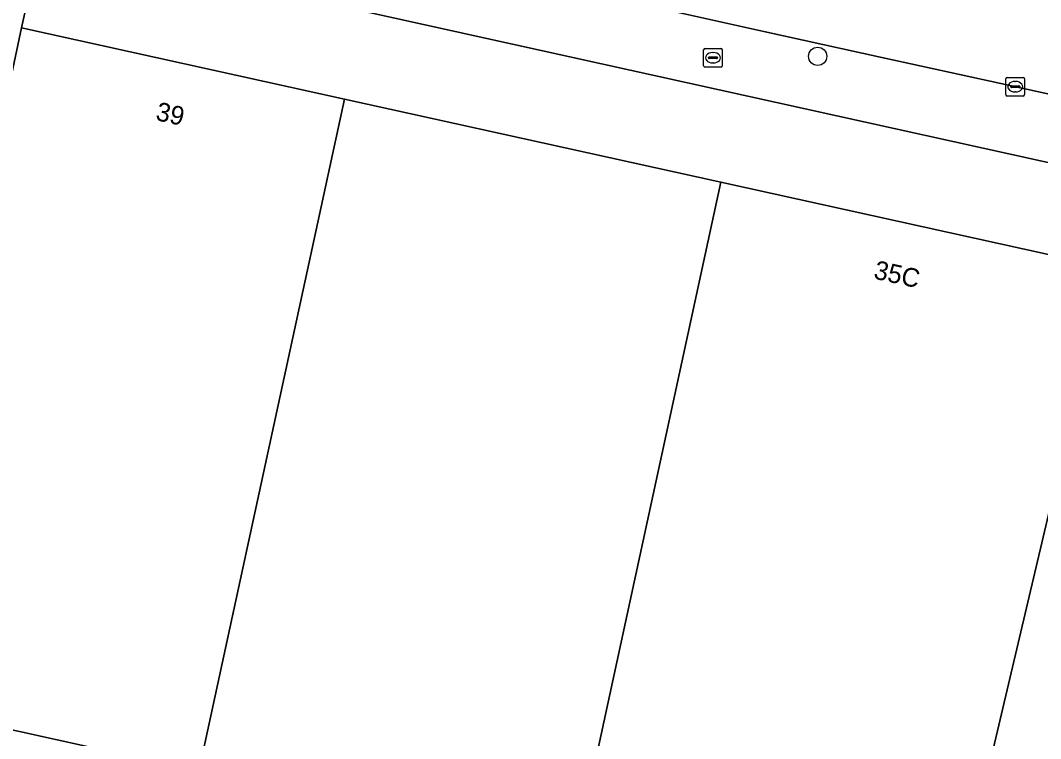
# Model space of a CAD drawing. Extents: x 162172 to 163187, y 382874 to 383685.
# Drawn here: x 162660.7 to 162715.4, y 383101.7 to 383140.2 of the extents above; entities that cross this region are included whole.
import ezdxf

# ---------------------------------------------------------------- set-up
doc = ezdxf.new("R2010")
doc.units = 0
for name, color, linetype in [('IMGEO_Boom', 7, 'Continuous'), ('IMGEO_Brandkraan', 7, 'Continuous'), ('IMGEO_Erf', 7, 'Continuous'), ('IMGEO_Kolk', 7, 'Continuous'), ('IMGEO_Pand', 7, 'Continuous'), ('IMGEO_Pand_nummerreeks', 7, 'Continuous'), ('IMGEO_Rijbaan_lokaal_open', 7, 'Continuous'), ('IMGEO_Voetpad_open', 7, 'Continuous')]:
    doc.layers.add(name, color=color, linetype=linetype)

msp = doc.modelspace()

# ---------------------------------------------------------------- linework, layer by layer
at = {"layer": 'IMGEO_Boom'}
msp.add_circle((162703.425, 383138.258), 0.489, dxfattribs=at)
at = {"layer": 'IMGEO_Brandkraan'}
for p, q in [((162697.389, 383138.681), (162698.241, 383138.681)), ((162697.314, 383137.755), (162697.314, 383138.607)), ((162697.573, 383138.175), (162697.573, 383138.187)), ((162698.011, 383138.138), (162697.613, 383138.138)), ((162697.616, 383138.224), (162698.014, 383138.224)), ((162697.802, 383138.461), (162697.827, 383138.461)), ((162698.057, 383138.187), (162698.057, 383138.175)), ((162698.315, 383138.607), (162698.315, 383137.755)), ((162698.241, 383137.681), (162697.389, 383137.681)), ((162697.825, 383137.901), (162697.8, 383137.901))]:
    msp.add_line(p, q, dxfattribs=at)
for points in [[(162697.389, 383138.681), (162698.241, 383138.681)], [(162697.314, 383137.755), (162697.314, 383138.607)], [(162698.315, 383138.607), (162698.315, 383137.755)], [(162698.241, 383137.681), (162697.389, 383137.681)]]:
    msp.add_lwpolyline(points, dxfattribs=at)
for centre, radius, start, end in [((162697.391, 383138.605), 0.0765, 91.552, 178.448), ((162697.391, 383138.605), 0.0765, 91.552, 178.448), ((162698.239, 383138.605), 0.0765, 1.552, 88.448), ((162698.239, 383138.605), 0.0765, 1.552, 88.448), ((162697.613, 383138.184), 0.0403, 85.8775, 175.7526), ((162697.61, 383138.174), 0.0366, 178.938, 274.7102), ((162698.014, 383138.181), 0.043, 264.8664, 352.4533), ((162698.018, 383138.186), 0.0386, 1.7309, 96.639), ((162697.391, 383137.757), 0.0765, 181.552, 268.448), ((162697.391, 383137.757), 0.0765, 181.552, 268.448), ((162698.239, 383137.757), 0.0765, 271.552, 358.448), ((162698.239, 383137.757), 0.0765, 271.552, 358.448)]:
    msp.add_arc(centre, radius, start, end, dxfattribs=at)
for centre, major_axis, ratio, start_param, end_param in [((162697.801, 383138.181), (-0.387, 0.002), 0.722429, 4.712389, 7.853982), ((162697.826, 383138.181), (-0.39, 0.002), 0.717154, 1.570796, 4.712389)]:
    msp.add_ellipse(centre, major_axis=major_axis, ratio=ratio, start_param=start_param, end_param=end_param, dxfattribs=at)
at = {"layer": 'IMGEO_Erf'}
for points in [[(162659.724, 383134.895), (162660.771, 383139.784), (162661.814, 383144.51), (162655.461, 383145.939)], [(162670.276, 383099.967), (162653.057, 383103.778)]]:
    msp.add_lwpolyline(points, dxfattribs=at)
at = {"layer": 'IMGEO_Kolk'}
for p, q in [((162713.506, 383136.204), (162713.506, 383137.056)), ((162713.581, 383137.13), (162714.433, 383137.13)), ((162714.507, 383137.056), (162714.507, 383136.204)), ((162713.765, 383136.624), (162713.765, 383136.636)), ((162714.203, 383136.587), (162713.805, 383136.587)), ((162713.808, 383136.673), (162714.206, 383136.673)), ((162713.994, 383136.91), (162714.019, 383136.91)), ((162714.249, 383136.636), (162714.249, 383136.624)), ((162714.433, 383136.13), (162713.581, 383136.13)), ((162714.017, 383136.35), (162713.992, 383136.35))]:
    msp.add_line(p, q, dxfattribs=at)
for points in [[(162713.506, 383136.204), (162713.506, 383137.056)], [(162713.581, 383137.13), (162714.433, 383137.13)], [(162714.507, 383137.056), (162714.507, 383136.204)], [(162714.433, 383136.13), (162713.581, 383136.13)]]:
    msp.add_lwpolyline(points, dxfattribs=at)
for centre, radius, start, end in [((162713.583, 383137.054), 0.0765, 91.552, 178.448), ((162713.583, 383137.054), 0.0765, 91.552, 178.448), ((162714.431, 383137.054), 0.0765, 1.552, 88.448), ((162714.431, 383137.054), 0.0765, 1.552, 88.448), ((162713.805, 383136.633), 0.0403, 85.8775, 175.7526), ((162713.802, 383136.623), 0.0366, 178.938, 274.7102), ((162714.206, 383136.63), 0.043, 264.8664, 352.4533), ((162714.21, 383136.635), 0.0386, 1.7309, 96.639), ((162713.583, 383136.206), 0.0765, 181.552, 268.448), ((162713.583, 383136.206), 0.0765, 181.552, 268.448), ((162714.431, 383136.206), 0.0765, 271.552, 358.448), ((162714.431, 383136.206), 0.0765, 271.552, 358.448)]:
    msp.add_arc(centre, radius, start, end, dxfattribs=at)
for centre, major_axis, ratio, start_param, end_param in [((162713.993, 383136.63), (-0.387, 0.002), 0.722429, 4.712389, 7.853982), ((162714.018, 383136.63), (-0.39, 0.002), 0.717154, 1.570796, 4.712389)]:
    msp.add_ellipse(centre, major_axis=major_axis, ratio=ratio, start_param=start_param, end_param=end_param, dxfattribs=at)
at = {"layer": 'IMGEO_Pand'}
for points in [[(162659.724, 383134.895), (162657.479, 383124.416), (162653.057, 383103.778), (162670.276, 383099.967), (162678.076, 383135.965), (162660.771, 383139.784)], [(162698.229, 383131.518), (162678.076, 383135.965), (162670.276, 383099.967), (162679.725, 383097.876), (162690.426, 383095.507)], [(162690.426, 383095.507), (162710.445, 383091.076), (162718.846, 383126.66), (162718.474, 383126.744), (162718.54, 383127.036), (162698.229, 383131.518)], [(162705.203, 383067.545), (162726.385, 383062.856), (162739.475, 383121.996), (162738.275, 383122.267), (162738.357, 383122.628), (162738.161, 383122.672), (162738.079, 383122.311), (162718.846, 383126.66), (162710.445, 383091.076), (162710.01, 383089.111)]]:
    msp.add_lwpolyline(points, close=True, dxfattribs=at)
at = {"layer": 'IMGEO_Rijbaan_lokaal_open'}
msp.add_lwpolyline([(162613.76, 383167.637), (162611.71, 383159.259), (162614.715, 383158.574), (162619.796, 383157.416), (162623.509, 383156.587), (162630.442, 383155.04), (162637.042, 383153.547), (162638.752, 383153.16), (162641.979, 383152.473), (162649.778, 383150.811), (162652.581, 383150.202), (162664.161, 383147.688), (162668.897, 383146.663), (162687.254, 383142.558), (162692.671, 383141.349), (162700.537, 383139.594), (162706.867, 383138.202), (162713.235, 383136.801), (162721.75, 383134.924), (162727.833, 383133.583), (162728.619, 383133.41), (162744.065, 383129.98), (162755.641, 383127.484)], dxfattribs=at)
at = {"layer": 'IMGEO_Voetpad_open'}
msp.add_lwpolyline([(162728.619, 383133.41), (162727.833, 383133.583), (162721.75, 383134.924), (162713.235, 383136.801), (162706.867, 383138.202), (162700.537, 383139.594), (162692.671, 383141.349), (162692.563, 383140.863), (162687.146, 383142.073), (162687.254, 383142.558), (162668.897, 383146.663), (162664.161, 383147.688), (162663.396, 383144.154), (162754.882, 383123.923), (162755.641, 383127.484), (162744.065, 383129.98)], close=True, dxfattribs=at)
msp.add_lwpolyline([(162754.882, 383123.923), (162663.396, 383144.154), (162661.814, 383144.51), (162660.771, 383139.784), (162678.076, 383135.965), (162698.229, 383131.518), (162718.54, 383127.036), (162718.474, 383126.744), (162718.846, 383126.66), (162738.079, 383122.311), (162738.161, 383122.672), (162738.357, 383122.628), (162738.275, 383122.267), (162739.475, 383121.996), (162741.201, 383121.606), (162741.283, 383121.966), (162741.478, 383121.922), (162741.396, 383121.562), (162743.2, 383121.154), (162743.282, 383121.514), (162743.624, 383121.437), (162743.542, 383121.076), (162745.785, 383120.569)], dxfattribs=at)

# ---------------------------------------------------------------- texts
at = {"layer": 'IMGEO_Pand_nummerreeks'}
for s, rotation, p in [('39', 347.555, (162667.91, 383134.85)), ('35C', 347.556, (162706.378, 383126.361))]:
    msp.add_text(s, height=1, rotation=rotation, dxfattribs=at).set_placement(p)

doc.saveas('drawing.dxf')
